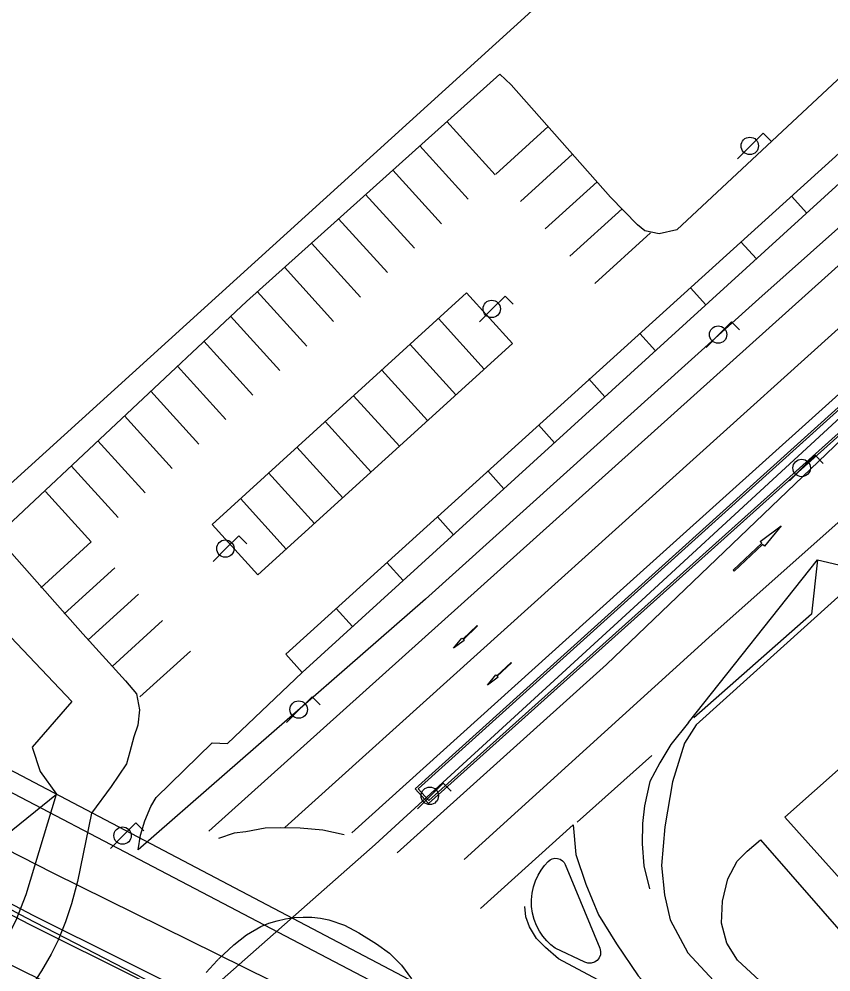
# Model space of a CAD drawing. Extents: x 282771 to 285132, y 4823109 to 4825496.
# Drawn here: x 283829.3 to 283888.8, y 4824048 to 4824117.8 of the extents above; entities that cross this region are included whole.
import ezdxf

# ---------------------------------------------------------------- set-up
doc = ezdxf.new("R2010")
doc.units = 0
for name, color, linetype in [('ACERA-BORDILLO', 7, 'Continuous'), ('ACERA-INTERIOR', 7, 'Continuous'), ('APARCAMIENTO', 7, 'Continuous'), ('BORDILLO', 7, 'Continuous'), ('CALLE-EJE', 7, 'Continuous'), ('CARGA_DESCARGA', 7, 'Continuous'), ('FAROLA', 7, 'Continuous'), ('PASO-PEATONES', 7, 'Continuous'), ('PUENTE', 7, 'Continuous'), ('SENAL-VIARIA', 7, 'Continuous'), ('VALLA', 7, 'Continuous'), ('ZONA-VERDE', 7, 'Continuous')]:
    doc.layers.add(name, color=color, linetype=linetype)

msp = doc.modelspace()

# ---------------------------------------------------------------- linework, layer by layer
at = {"layer": 'ACERA-BORDILLO'}
for points in [[(284014.565, 4824183.643), (284006.201, 4824177.696), (283998.223, 4824171.565), (283989.375, 4824163.981), (283962.46, 4824140.486), (283933.208, 4824114.742), (283913.296, 4824097.033), (283878.93, 4824066.084), (283878.094, 4824064.738), (283877.212, 4824061.901), (283876.631, 4824058.596), (283876.398, 4824055.781), (283876.607, 4824053.617), (283877.026, 4824051.801), (283878.327, 4824049.378), (283880.211, 4824047.354), (283883.607, 4824044.98), (283902.235, 4824034.849), (283903.468, 4824034.407), (283904.956, 4824034.663), (283905.538, 4824035.71), (283904.274, 4824038.342), (283885.432, 4824059.309), (283939.372, 4824107.163)], [(283892.221, 4824116.034), (283877.52, 4824102.324), (283876.24, 4824102.034), (283875.18, 4824102.244), (283874.65, 4824102.694), (283872.67, 4824104.713), (283865.391, 4824112.953), (283864.541, 4824113.733), (283845.981, 4824097.084), (283827.651, 4824079.884), (283833.989, 4824072.738), (283837.119, 4824069.301), (283837.928, 4824068.335), (283838.156, 4824067.177), (283838.015, 4824066.044), (283837.732, 4824065.192), (283837.448, 4824064.103), (283837.188, 4824063.227), (283836.075, 4824061.564), (283834.633, 4824059.606), (283833.612, 4824054.612), (283833.177, 4824052.958), (283832.731, 4824051.652), (283832.187, 4824050.303), (283831.664, 4824049.27), (283830.969, 4824048.064), (283830.295, 4824047.011)], [(283868.619, 4824049.71), (283868.299, 4824049.963), (283867.994, 4824050.258), (283867.712, 4824050.595), (283867.459, 4824050.972), (283867.244, 4824051.384), (283867.073, 4824051.827), (283866.952, 4824052.292), (283866.885, 4824052.772), (283866.874, 4824053.256), (283866.919, 4824053.735), (283867.016, 4824054.199), (283867.163, 4824054.641), (283867.352, 4824055.054), (283867.577, 4824055.431), (283867.83, 4824055.772), (283868.105, 4824056.073), (283868.232, 4824056.18), (283868.394, 4824056.262), (283868.585, 4824056.304), (283868.786, 4824056.294), (283868.978, 4824056.231), (283869.14, 4824056.123), (283869.263, 4824055.988), (283869.342, 4824055.843), (283871.877, 4824049.707), (283871.934, 4824049.478), (283871.919, 4824049.232), (283871.831, 4824049.002), (283871.684, 4824048.817), (283871.49, 4824048.683), (283871.255, 4824048.61), (283871.008, 4824048.612), (283870.784, 4824048.684), (283868.619, 4824049.71)]]:
    msp.add_lwpolyline(points, dxfattribs=at)
at = {"layer": 'ACERA-INTERIOR'}
msp.add_lwpolyline([(283811.436, 4824044.638), (283813.48, 4824045.968), (283816.783, 4824043.786), (283817.596, 4824043.462), (283818.3, 4824043.263), (283819.035, 4824043.202), (283820.061, 4824043.24), (283820.842, 4824043.363), (283823.024, 4824044.443), (283824.854, 4824046.066), (283825.551, 4824046.763), (283827.458, 4824048.929), (283828.361, 4824050.308), (283829.112, 4824051.762), (283829.831, 4824053.646), (283832.064, 4824060.988)], dxfattribs=at)
at = {"layer": 'APARCAMIENTO'}
for points in [[(284000.774, 4824201.415), (283996.587, 4824198.594), (283992.414, 4824195.758), (283988.298, 4824192.858), (283984.256, 4824189.876), (283980.213, 4824186.894), (283976.272, 4824183.8), (283972.385, 4824180.645), (283968.509, 4824177.478), (283964.654, 4824174.288), (283960.804, 4824171.091), (283956.978, 4824167.869), (283953.151, 4824164.647), (283949.336, 4824161.412), (283945.529, 4824158.167), (283941.46, 4824154.653), (283937.987, 4824151.599), (283934.24, 4824148.288), (283930.493, 4824144.977), (283926.747, 4824141.666), (283923, 4824138.355), (283848.861, 4824071.243)], [(283860.669, 4824110.261), (283864.214, 4824106.359)], [(283868.099, 4824109.888), (283864.248, 4824106.39)], [(283858.685, 4824108.48), (283862.24, 4824104.566)], [(283869.887, 4824107.864), (283866.063, 4824104.392)], [(283856.7, 4824106.7), (283860.267, 4824102.774)], [(283871.674, 4824105.841), (283867.879, 4824102.393)], [(283854.716, 4824104.92), (283858.293, 4824100.981)], [(283887.047, 4824103.554), (283885.93, 4824104.799)], [(283873.508, 4824103.859), (283869.694, 4824100.394)], [(283852.731, 4824103.139), (283856.32, 4824099.189)], [(283875.6, 4824102.111), (283871.51, 4824098.396)], [(283850.747, 4824101.359), (283854.347, 4824097.396)], [(283883.349, 4824100.189), (283882.223, 4824101.443)], [(283848.762, 4824099.579), (283852.373, 4824095.603)], [(283879.65, 4824096.824), (283878.516, 4824098.088)], [(283843.466, 4824080.757), (283862.119, 4824097.702)], [(283846.778, 4824097.798), (283850.4, 4824093.811)], [(283865.481, 4824094.001), (283862.119, 4824097.702)], [(283844.817, 4824095.992), (283848.427, 4824092.018)], [(283863.408, 4824092.118), (283860.047, 4824095.819)], [(283875.952, 4824093.459), (283874.81, 4824094.732)], [(283842.873, 4824094.167), (283846.453, 4824090.226)], [(283846.828, 4824077.056), (283865.481, 4824094.001)], [(283861.336, 4824090.235), (283857.974, 4824093.936)], [(283840.928, 4824092.342), (283844.48, 4824088.433)], [(283859.263, 4824088.352), (283855.901, 4824092.054)], [(283872.253, 4824090.094), (283871.075, 4824091.408)], [(283838.984, 4824090.518), (283842.506, 4824086.64)], [(283857.191, 4824086.47), (283853.829, 4824090.171)], [(283837.039, 4824088.693), (283840.533, 4824084.848)], [(283855.118, 4824084.587), (283851.756, 4824088.288)], [(283868.555, 4824086.729), (283867.376, 4824088.043)], [(283835.095, 4824086.869), (283838.559, 4824083.055)], [(283853.046, 4824082.704), (283849.684, 4824086.405)], [(283833.151, 4824085.044), (283836.586, 4824081.262)], [(283850.973, 4824080.822), (283847.611, 4824084.523)], [(283864.856, 4824083.364), (283863.677, 4824084.678)], [(283831.251, 4824083.171), (283834.613, 4824079.47)], [(283848.9, 4824078.939), (283845.538, 4824082.64)], [(283861.158, 4824079.999), (283859.979, 4824081.313)], [(283846.828, 4824077.056), (283843.466, 4824080.757)], [(283834.613, 4824079.47), (283830.916, 4824076.112)], [(283857.459, 4824076.634), (283856.277, 4824077.952)], [(283836.336, 4824077.573), (283832.639, 4824074.215)], [(283838.084, 4824075.648), (283834.388, 4824072.291)], [(283853.761, 4824073.269), (283852.569, 4824074.597)], [(283839.845, 4824073.709), (283836.149, 4824070.352)], [(283841.874, 4824071.476), (283838.178, 4824068.118)], [(283850.062, 4824069.904), (283848.861, 4824071.243)]]:
    msp.add_lwpolyline(points, dxfattribs=at)
at = {"layer": 'BORDILLO'}
for points in [[(284017.15, 4824207.348), (284000.179, 4824196.335), (283989.22, 4824188.392), (283976.911, 4824179.223), (283965.481, 4824169.237), (283954.177, 4824159.943), (283940.361, 4824147.759), (283920.264, 4824129.986), (283883.525, 4824097.267), (283859.096, 4824075.286), (283844.384, 4824062.443), (283838.048, 4824056.924)], [(283838.048, 4824056.924), (283838.214, 4824057.986), (283838.537, 4824059.047), (283838.985, 4824060.083), (283839.366, 4824060.742), (283843.474, 4824064.767), (283844.604, 4824064.704), (283850.062, 4824069.904), (283891.08, 4824107.223), (283899.91, 4824114.863), (283924.64, 4824136.973), (283940.71, 4824151.393), (283965.08, 4824171.933), (283980.019, 4824184.133), (283992.109, 4824192.803), (284002.261, 4824199.756), (284004.363, 4824201.289), (284004.196, 4824203.566), (284009.485, 4824206.511)], [(284015.438, 4824194.997), (284004.183, 4824186.568), (283996.231, 4824180.413), (283987.522, 4824173.605), (283973.986, 4824161.97), (283958.48, 4824148.396), (283944.604, 4824136.363), (283935.209, 4824128.195), (283913.422, 4824108.463), (283899.611, 4824096.394), (283859.329, 4824060.313), (283858.344, 4824061.395), (283898.767, 4824097.802), (283912.04, 4824109.199), (283934.153, 4824129.173), (283953.741, 4824146.255), (283968.927, 4824159.724), (283976.209, 4824165.987), (283983.333, 4824172.093), (283996.746, 4824182.72), (284004.086, 4824188.395), (284012.97, 4824194.702)], [(283940.359, 4824002.526), (283931.229, 4824008.192), (283891.08, 4824028.675), (283863.664, 4824042.827), (283802.846, 4824074.669), (283752.038, 4824102.638), (283710.961, 4824125.696), (283705.201, 4824128.908), (283700.243, 4824131.837), (283695.521, 4824135.003), (283691.791, 4824137.412), (283687.494, 4824140.908), (283684.803, 4824143.317), (283681.639, 4824146.766), (283677.344, 4824152.183), (283675.369, 4824154.911), (283672.848, 4824158.779), (283672.092, 4824160.033), (283668.293, 4824166.933), (283667.565, 4824168.775), (283667.069, 4824171.281), (283667.055, 4824171.565)], [(283843.943, 4824048.914), (283845.06, 4824049.96), (283845.98, 4824050.696), (283847.048, 4824051.3), (283847.628, 4824051.54), (283848.233, 4824051.733), (283848.856, 4824051.875), (283849.492, 4824051.964), (283850.132, 4824051.999), (283850.771, 4824051.979), (283851.402, 4824051.906), (283852.017, 4824051.782), (283853.181, 4824051.395), (283854.226, 4824050.849), (283855.525, 4824050.036), (283856.473, 4824049.341), (283857.337, 4824048.482), (283858.076, 4824047.477)], [(283843.035, 4824047.933), (283843.843, 4824048.82), (283843.906, 4824048.88)]]:
    msp.add_lwpolyline(points, dxfattribs=at)
at = {"layer": 'CALLE-EJE'}
for points in [[(284073.918, 4824224.802), (284067.351, 4824222.259), (284058.808, 4824218.755), (284052.164, 4824215.761), (284048.732, 4824214.082), (284043.256, 4824211.307), (284036.612, 4824207.729), (284030.624, 4824204.517), (284024.71, 4824201.012), (284019.599, 4824197.945), (284013.831, 4824194.076), (284007.479, 4824189.622), (284001.659, 4824185.503), (283993.971, 4824179.765), (283985.459, 4824172.973), (283894.161, 4824092.878), (283874.958, 4824075.208), (283855.406, 4824057.303), (283842.124, 4824045.6)], [(283842.124, 4824045.6), (283829.852, 4824051.949), (283818.682, 4824057.887), (283798.752, 4824068.517), (283785.423, 4824075.741), (283766.655, 4824085.956), (283754.779, 4824092.641), (283741.451, 4824100.032), (283729.451, 4824106.841), (283711.181, 4824117.139), (283695.786, 4824125.882), (283688.72, 4824130.57), (283682.672, 4824135.055), (283677.78, 4824139.743), (283670.923, 4824147.603), (283657.333, 4824170.933), (283651.788, 4824184.997)]]:
    msp.add_lwpolyline(points, dxfattribs=at)
at = {"layer": 'CARGA_DESCARGA'}
msp.add_lwpolyline([(283887.832, 4824078.149), (283891.056, 4824077.397), (283891.19, 4824081.321), (283894.871, 4824080.945), (283894.791, 4824084.708), (283898.955, 4824084.52), (283898.982, 4824088.122), (283902.092, 4824087.417), (283902.563, 4824091.556), (283905.901, 4824090.804), (283905.995, 4824094.755), (283909.757, 4824094.096), (283909.663, 4824098.142), (283913.424, 4824097.483), (283913.754, 4824101.435), (283917.194, 4824100.766), (283917.44, 4824104.652), (283920.556, 4824104.115), (283920.434, 4824107.694), (283924.226, 4824107.125), (283923.885, 4824110.889), (283928.373, 4824110.647), (283928.749, 4824114.545), (283932.027, 4824114.007)], dxfattribs=at)
at = {"layer": 'FAROLA'}
for p, q in [((283883.85, 4824109.403), (283882.91, 4824108.473)), ((283884.44, 4824108.813), (283883.85, 4824109.403)), ((283882.91, 4824108.473), (283881.98, 4824107.533)), ((283864.94, 4824097.466), (283864, 4824096.536)), ((283865.53, 4824096.876), (283864.94, 4824097.466)), ((283864, 4824096.536), (283863.07, 4824095.596)), ((283881.53, 4824095.584), (283880.59, 4824094.654)), ((283882.12, 4824094.994), (283881.53, 4824095.584)), ((283880.59, 4824094.654), (283879.66, 4824093.714)), ((283887.65, 4824085.814), (283886.71, 4824084.884)), ((283888.24, 4824085.224), (283887.65, 4824085.814)), ((283886.71, 4824084.884), (283885.78, 4824083.944)), ((283845.42, 4824079.912), (283844.48, 4824078.982)), ((283846.01, 4824079.322), (283845.42, 4824079.912)), ((283844.48, 4824078.982), (283843.55, 4824078.042)), ((283850.791, 4824068.124), (283849.851, 4824067.194)), ((283851.381, 4824067.534), (283850.791, 4824068.124)), ((283849.851, 4824067.194), (283848.921, 4824066.254)), ((283860.401, 4824061.804), (283859.461, 4824060.874)), ((283860.991, 4824061.214), (283860.401, 4824061.804)), ((283859.461, 4824060.874), (283858.531, 4824059.934)), ((283837.885, 4824058.892), (283836.945, 4824057.962)), ((283838.475, 4824058.302), (283837.885, 4824058.892)), ((283836.945, 4824057.962), (283836.015, 4824057.022))]:
    msp.add_line(p, q, dxfattribs=at)
for centre in [(283882.87, 4824108.473), (283863.96, 4824096.536), (283880.55, 4824094.654), (283886.67, 4824084.884), (283844.44, 4824078.982), (283849.811, 4824067.194), (283859.421, 4824060.874), (283836.905, 4824057.962)]:
    msp.add_circle(centre, 0.637, dxfattribs=at)
at = {"layer": 'PASO-PEATONES'}
for points in [[(283881.723, 4824077.321), (283881.657, 4824077.39), (283883.75, 4824079.369), (283883.618, 4824079.508), (283885.179, 4824080.652), (283883.948, 4824079.159), (283883.794, 4824079.278)], [(283862.892, 4824073.349), (283862.925, 4824073.314), (283861.878, 4824072.325), (283861.944, 4824072.255), (283861.164, 4824071.683), (283861.779, 4824072.429), (283861.856, 4824072.37)], [(283865.374, 4824070.651), (283865.407, 4824070.616), (283864.36, 4824069.627), (283864.426, 4824069.557), (283863.646, 4824068.985), (283864.261, 4824069.731), (283864.338, 4824069.672)]]:
    msp.add_lwpolyline(points, close=True, dxfattribs=at)
at = {"layer": 'PUENTE'}
msp.add_lwpolyline([(283712.568, 4824126.066), (283821.877, 4824066.337), (283891.077, 4824030.007), (283928.037, 4824011.347), (283935.487, 4824007.457), (283937.437, 4824006.477), (283940.767, 4824004.527), (283945.437, 4824001.057), (283948.807, 4823998.217), (283952.007, 4823995.237), (283956.757, 4823989.907)], dxfattribs=at)
at = {"layer": 'SENAL-VIARIA'}
for points in [[(284123.619, 4824246.095), (284113.041, 4824244.013), (284096.816, 4824240.142), (284088.861, 4824237.89), (284080.294, 4824235.208), (284072.522, 4824232.469), (284059.468, 4824227.321), (284050.43, 4824223.303), (284041.011, 4824218.886), (284025.093, 4824210.414), (284016.309, 4824205.336), (284008.119, 4824200.25), (283999.011, 4824193.911), (283990.155, 4824187.356), (283981.011, 4824180.203), (283970.319, 4824171.271), (283960.527, 4824162.735), (283945.422, 4824149.683), (283918.806, 4824126.105), (283902.791, 4824111.744), (283843.229, 4824058.283)], [(283848.797, 4824058.557), (283891.08, 4824096.634), (283901.5, 4824105.804), (283931.575, 4824132.707), (283951.447, 4824150.247), (283973.767, 4824169.479), (283985.287, 4824178.987), (283998.967, 4824189.612), (284005.519, 4824194.15), (284013.511, 4824199.48), (284023.808, 4824205.675), (284035.796, 4824212.518), (284048.144, 4824218.425), (284062.148, 4824224.692), (284073.596, 4824229.122), (284082.524, 4824232.219), (284090.624, 4824234.776), (284100.164, 4824237.477), (284108.156, 4824239.602), (284117.516, 4824241.619), (284122.52, 4824242.484)], [(284061.177, 4824220.381), (284049.196, 4824215.01), (284039.498, 4824210.394), (284034.816, 4824207.828), (284030.578, 4824205.57), (284024.101, 4824201.822), (284020.262, 4824199.487), (284015.595, 4824196.568), (284010.758, 4824193.358), (284002.015, 4824187.264), (283996.695, 4824183.313), (283991.671, 4824179.523), (283986.31, 4824175.289), (283974.461, 4824165.478), (283957.342, 4824150.683), (283929.976, 4824126.4), (283903.84, 4824103.217), (283891.08, 4824091.796), (283873.616, 4824076.097), (283853.696, 4824058.174)], [(283861.93, 4824056.212), (283879.865, 4824072.472), (283927.862, 4824115.109), (283931.093, 4824118.716), (283989.889, 4824170.253), (283992.014, 4824172.012), (283994.157, 4824173.756), (283996.318, 4824175.484), (283998.497, 4824177.193), (284000.694, 4824178.885), (284002.909, 4824180.558), (284005.142, 4824182.213), (284007.392, 4824183.849)], [(283958.303, 4823980.565), (283953.972, 4823985.973), (283949.74, 4823990.357), (283946.108, 4823993.751), (283942.486, 4823996.543), (283938.85, 4823999.318), (283935.083, 4824001.867), (283928.61, 4824005.605), (283894.287, 4824023.717), (283863.861, 4824039.382), (283831.818, 4824055.211), (283804.01, 4824069.386), (283773.126, 4824086.097), (283738.247, 4824105.951), (283704.894, 4824125.395), (283690.327, 4824134.599), (283684.958, 4824138.799), (283680.38, 4824143.071), (283676.01, 4824148.199), (283671.923, 4824153.607), (283668.798, 4824158.415), (283666.375, 4824162.943), (283664.04, 4824168.105)], [(283955.52, 4823978.04), (283951.028, 4823982.99), (283946.203, 4823988.049), (283943.2, 4823990.976), (283940.12, 4823993.621), (283936.655, 4823996.266), (283933.087, 4823998.679), (283926.773, 4824002.325), (283892.579, 4824020.008), (283862.484, 4824035.308), (283830.077, 4824051.441), (283804.852, 4824064.67), (283785.471, 4824074.918), (283764.943, 4824086.384), (283728.912, 4824106.826), (283697.527, 4824125.892), (283688.005, 4824131.644), (283682.384, 4824136.06), (283677.517, 4824140.636), (283673.008, 4824145.937), (283668.767, 4824151.566), (283665.481, 4824156.647), (283662.951, 4824161.391), (283660.511, 4824166.775)], [(283956.061, 4823978.531), (283951.563, 4823983.488), (283946.723, 4823988.563), (283943.694, 4823991.516), (283940.58, 4823994.189), (283937.082, 4823996.859), (283933.475, 4823999.299), (283927.124, 4824002.967), (283892.913, 4824020.658), (283862.813, 4824035.961), (283830.409, 4824052.092), (283805.193, 4824065.317), (283785.82, 4824075.56), (283765.302, 4824087.021), (283729.282, 4824107.456), (283697.906, 4824126.517), (283688.421, 4824132.246), (283682.861, 4824136.615), (283678.048, 4824141.14), (283673.579, 4824146.394), (283669.367, 4824151.985), (283666.112, 4824157.018), (283663.608, 4824161.714), (283661.171, 4824167.089)], [(283953.098, 4823975.842), (283948.634, 4823980.763), (283943.877, 4823985.749), (283940.991, 4823988.562), (283938.061, 4823991.078), (283934.745, 4823993.609), (283931.351, 4823995.906), (283925.175, 4823999.472), (283890.793, 4824017.279), (283858.176, 4824033.884), (283828.55, 4824048.574), (283796.983, 4824065.022), (283761.85, 4824084.482), (283729.404, 4824102.599), (283696.017, 4824122.242), (283685.984, 4824129.072), (283680.144, 4824133.678), (283675.026, 4824138.517), (283670.397, 4824143.969), (283666.021, 4824149.79), (283662.596, 4824155.108), (283659.973, 4824160.041), (283657.418, 4824164.227)], [(283857.023, 4824056.693), (283872.367, 4824070.498), (283890.797, 4824088.123), (283904.904, 4824100.649), (283915.194, 4824109.66), (283931.276, 4824124.243)], [(283878.374, 4824066.241), (283887.832, 4824078.149), (283887.402, 4824074.171), (283878.777, 4824066.591)], [(283878.374, 4824066.241), (283877.081, 4824064.64), (283876.267, 4824063.29), (283875.546, 4824061.917), (283875.151, 4824060.148), (283875.011, 4824058.845), (283874.988, 4824057.356), (283875.104, 4824055.75), (283875.523, 4824054.075)], [(283870.22, 4824058.938), (283875.686, 4824063.825)], [(283853.139, 4824058.029), (283851.581, 4824058.355), (283849.929, 4824058.495), (283848.487, 4824058.541), (283847.348, 4824058.495), (283845.929, 4824058.239), (283845.091, 4824058.146), (283843.928, 4824057.75)], [(283863.131, 4824052.626), (283869.923, 4824058.746), (283870.132, 4824056.582), (283870.854, 4824054.418), (283871.784, 4824052.161), (283873.11, 4824050.043), (283874.691, 4824047.693), (283876.087, 4824046.157), (283878.227, 4824043.946), (283868.853, 4824048.949), (283867.9, 4824049.764), (283867.248, 4824050.415), (283866.737, 4824051.276), (283866.457, 4824052.021), (283866.388, 4824052.766), (283866.388, 4824052.766)]]:
    msp.add_lwpolyline(points, dxfattribs=at)
at = {"layer": 'VALLA'}
for points in [[(283897.2, 4824145.873), (283826.265, 4824081.553)], [(283823.311, 4824078.149), (283833.18, 4824067.785), (283830.294, 4824064.443), (283830.862, 4824062.649), (283832.067, 4824060.996)], [(283811.438, 4824044.646), (283813.482, 4824045.976), (283832.067, 4824060.996)]]:
    msp.add_lwpolyline(points, dxfattribs=at)
at = {"layer": 'ZONA-VERDE'}
for p, q in [((283882.667, 4824056.824), (283883.643, 4824057.657)), ((283883.643, 4824057.657), (283891.08, 4824049.14)), ((283881.944, 4824056.101), (283882.667, 4824056.824)), ((283881.257, 4824054.799), (283881.944, 4824056.101)), ((283880.859, 4824053.17), (283881.257, 4824054.799)), ((283880.787, 4824051.543), (283880.859, 4824053.17)), ((283881.185, 4824050.096), (283880.787, 4824051.543)), ((283881.98, 4824048.829), (283881.185, 4824050.096)), ((283883.571, 4824047.346), (283881.98, 4824048.829))]:
    msp.add_line(p, q, dxfattribs=at)
for points in [[(283934.251, 4824129.06), (283912.14, 4824109.086), (283898.866, 4824097.689), (283858.556, 4824061.384), (283859.339, 4824060.524)], [(283859.339, 4824060.524), (283899.511, 4824096.506), (283913.322, 4824108.576), (283935.111, 4824128.308)]]:
    msp.add_lwpolyline(points, dxfattribs=at)

doc.saveas('drawing.dxf')
